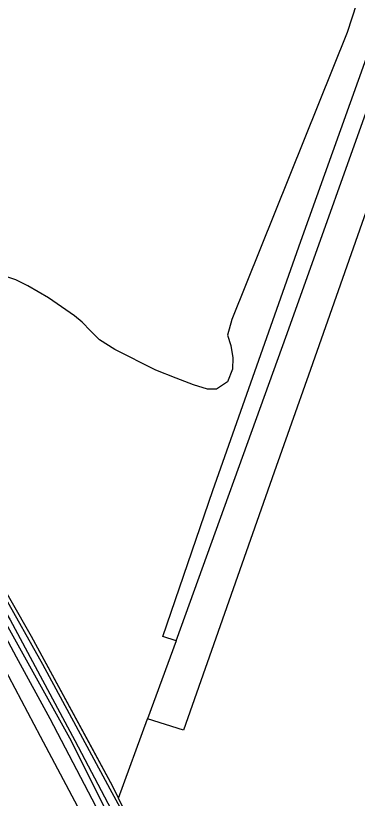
# Model space of a CAD drawing. Extents: x 135990 to 139000, y 393500 to 396000.
# Drawn here: x 136123 to 136191.1, y 394705.1 to 394861.2 of the extents above; entities that cross this region are included whole.
import ezdxf

# ---------------------------------------------------------------- set-up
doc = ezdxf.new("R2010")
doc.units = 0
doc.layers.add('gg-afsc-lijn draadraster', color=7, linetype='Continuous')
doc.layers.add('gx-grn-maaiveld', color=7, linetype='Continuous')

msp = doc.modelspace()

# ---------------------------------------------------------------- linework, layer by layer
at = {"layer": 'gg-afsc-lijn draadraster'}
msp.add_lwpolyline([(136142.348, 394707.439), (136126.127, 394737.382), (136110.638, 394764.432), (136090.936, 394795.927), (136075.851, 394819.236), (136061.349, 394842.143), (136050.355, 394860.984)], dxfattribs=at)
at = {"layer": 'gx-grn-maaiveld'}
for p in [(136154.933, 394736.515), (136143.454, 394705.132)]:
    msp.add_line(p, (136149.235, 394720.937), dxfattribs=at)
for points in [[(136154.933, 394736.515), (136177.053, 394797.831), (136196.12, 394851.305), (136220.688, 394919.377), (136235.058, 394959.791), (136236.983, 394965.278), (136237.955, 394966.266), (136238.539, 394967.219), (136238.651, 394967.991), (136238.539, 394968.917), (136237.843, 394970.166), (136227.347, 394980.785)], [(136286.813, 394960.972), (136285.867, 394960.302), (136282.229, 394956.929), (136277.268, 394952.166), (136275.923, 394950.445), (136272.647, 394952.059), (136270.296, 394953.831), (136270.929, 394955.33), (136241.671, 394965.655), (136241.27, 394964.212), (136242.553, 394963.891), (136181.718, 394790.667), (136177.553, 394778.809), (136174.524, 394770.182), (136156.435, 394718.675), (136149.235, 394720.937)], [(136176.136, 394622.019), (136172.348, 394630.169), (136155.138, 394665.03), (136155.001, 394665.306), (136139.343, 394695.888), (136127.919, 394717.414), (136120.319, 394731.82), (136109.595, 394751.233), (136088.892, 394785.916), (136070.461, 394814.12), (136049.832, 394847.681), (136032.328, 394875.978), (136031.645, 394877.291), (136024.788, 394890.481), (136033.091, 394878.872), (136044.565, 394862.827)], [(136154.933, 394736.515), (136152.334, 394737.36), (136162.266, 394766.507), (136179.796, 394816.255), (136197.688, 394866.269), (136198.758, 394869.122)], [(136190.924, 394863.552), (136189.019, 394857.837), (136166.053, 394800.581), (136165.206, 394797.512), (136165.841, 394795.395), (136166.264, 394792.961), (136166.159, 394790.739), (136165.206, 394788.199), (136162.984, 394786.717), (136161.184, 394786.717), (136158.433, 394787.564), (136154.94, 394788.939), (136150.919, 394790.527), (136142.769, 394794.654), (136139.7, 394796.559), (136137.901, 394798.359), (136136.208, 394800.052), (136134.726, 394801.322), (136129.54, 394804.92), (136125.413, 394807.355), (136122.979, 394808.519), (136119.909, 394809.577)], [(136044.565, 394862.827), (136058.759, 394838.698), (136071.558, 394817.86), (136086.499, 394795.076), (136101, 394771.866), (136118.276, 394742.163), (136123.077, 394733.345), (136129.797, 394721.001), (136142.75, 394696.191), (136156.901, 394668.901), (136168.751, 394645.536), (136175.556, 394630.952)], [(136050.101, 394861.707), (136048.8, 394860.838), (136048.425, 394860.671), (136056.77, 394846.467), (136071.223, 394822.227), (136086.018, 394799.657), (136103.013, 394772.83), (136121.866, 394740.687), (136134.741, 394716.615), (136155.849, 394676.578), (136168.924, 394649.977), (136177.834, 394631.478)], [(136047.455, 394861.227), (136048.12, 394859.61), (136056.295, 394846.045), (136070.828, 394822.084), (136085.037, 394799.5), (136102.414, 394772.652), (136120.776, 394740.488), (136134.038, 394716.58), (136140.407, 394703.708), (136155.037, 394676.046), (136168.437, 394649.317), (136177.025, 394631.291)], [(136050.355, 394860.984), (136050.19, 394860.811), (136050.154, 394860.63), (136050.179, 394860.275), (136050.365, 394859.82), (136064.471, 394836.397), (136077.975, 394815.107), (136087.766, 394800.25), (136099.422, 394781.673), (136107.662, 394768.491), (136114.124, 394757.269), (136120.396, 394745.959), (136128.345, 394731.83), (136137.604, 394714.609), (136141.757, 394706.991), (136143.739, 394703.355), (136149.875, 394692.1), (136161.328, 394671.136), (136178.182, 394635.745), (136179.869, 394631.947)], [(136143.454, 394705.132), (136142.348, 394707.439), (136138.268, 394714.969), (136126.127, 394737.382), (136110.638, 394764.432), (136090.936, 394795.927), (136075.851, 394819.236), (136061.349, 394842.143), (136050.355, 394860.984)], [(136249.065, 394424.07), (136247.768, 394430.476), (136247.714, 394430.741), (136244.783, 394446.561), (136239.828, 394468.279), (136235.66, 394484.624), (136233.745, 394491.429), (136230.875, 394500.713), (136229.125, 394506.233), (136222.532, 394526.639), (136217.183, 394541.775), (136212.244, 394555.389), (136202.534, 394580.28), (136193.263, 394602.684), (136183.384, 394625.264), (136178.636, 394635.954), (136161.766, 394671.376), (136150.314, 394692.34), (136144.26, 394703.452), (136143.454, 394705.132)]]:
    msp.add_lwpolyline(points, dxfattribs=at)

doc.saveas('drawing.dxf')
